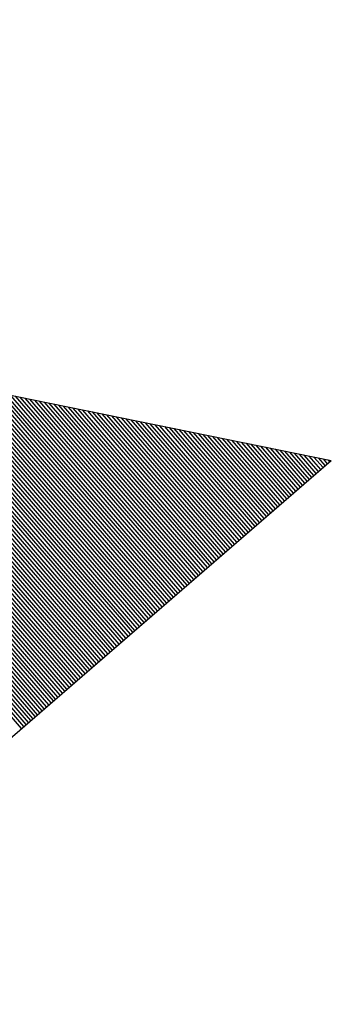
# Model space of a CAD drawing. Extents: x 192699 to 285914, y 194342 to 233219.
# Drawn here: x 262891.096 to 262891.304, y 213603.511 to 213604.173 of the extents above; entities that cross this region are included whole.
import ezdxf

# ---------------------------------------------------------------- set-up
doc = ezdxf.new("R2010")
doc.units = 0
doc.layers.add('TYPICAL SECTION FOR MOT', color=7, linetype='Continuous')

msp = doc.modelspace()

# ---------------------------------------------------------------- linework, layer by layer
at = {"layer": 'TYPICAL SECTION FOR MOT'}
for p, q in [((262889.85846, 213604.17342), (262891.30352, 213603.87928)), ((262891.09698, 213603.70047), (262890.86489, 213603.96856)), ((262891.09849, 213603.70178), (262890.8681, 213603.96791)), ((262891.1, 213603.70309), (262890.87131, 213603.96725)), ((262891.10151, 213603.7044), (262890.87452, 213603.9666)), ((262891.10302, 213603.70571), (262890.87773, 213603.96594)), ((262891.10454, 213603.70702), (262890.88094, 213603.96529)), ((262891.10605, 213603.70833), (262890.88416, 213603.96464)), ((262891.10756, 213603.70964), (262890.88737, 213603.96398)), ((262891.10907, 213603.71094), (262890.89058, 213603.96333)), ((262891.11059, 213603.71225), (262890.89379, 213603.96268)), ((262891.1121, 213603.71356), (262890.897, 213603.96202)), ((262891.11361, 213603.71487), (262890.90021, 213603.96137)), ((262891.11512, 213603.71618), (262890.90342, 213603.96072)), ((262891.11663, 213603.71749), (262890.90663, 213603.96006)), ((262891.11815, 213603.7188), (262890.90985, 213603.95941)), ((262891.11966, 213603.72011), (262890.91306, 213603.95875)), ((262891.12117, 213603.72142), (262890.91627, 213603.9581)), ((262891.12268, 213603.72273), (262890.91948, 213603.95745)), ((262891.12419, 213603.72403), (262890.92269, 213603.95679)), ((262891.12571, 213603.72534), (262890.9259, 213603.95614)), ((262891.12722, 213603.72665), (262890.92911, 213603.95549)), ((262891.12873, 213603.72796), (262890.93232, 213603.95483)), ((262891.13024, 213603.72927), (262890.93554, 213603.95418)), ((262891.13175, 213603.73058), (262890.93875, 213603.95353)), ((262891.13327, 213603.73189), (262890.94196, 213603.95287)), ((262891.13478, 213603.7332), (262890.94517, 213603.95222)), ((262891.13629, 213603.73451), (262890.94838, 213603.95156)), ((262891.1378, 213603.73582), (262890.95159, 213603.95091)), ((262891.13932, 213603.73713), (262890.9548, 213603.95026)), ((262891.14083, 213603.73843), (262890.95801, 213603.9496)), ((262891.14234, 213603.73974), (262890.96123, 213603.94895)), ((262891.14385, 213603.74105), (262890.96444, 213603.9483)), ((262891.14536, 213603.74236), (262890.96765, 213603.94764)), ((262891.14688, 213603.74367), (262890.97086, 213603.94699)), ((262891.14839, 213603.74498), (262890.97407, 213603.94634)), ((262891.1499, 213603.74629), (262890.97728, 213603.94568)), ((262891.15141, 213603.7476), (262890.98049, 213603.94503)), ((262891.15292, 213603.74891), (262890.9837, 213603.94437)), ((262891.15444, 213603.75022), (262890.98692, 213603.94372)), ((262891.15595, 213603.75152), (262890.99013, 213603.94307)), ((262891.15746, 213603.75283), (262890.99334, 213603.94241)), ((262891.15897, 213603.75414), (262890.99655, 213603.94176)), ((262891.16048, 213603.75545), (262890.99976, 213603.94111)), ((262891.162, 213603.75676), (262891.00297, 213603.94045)), ((262891.16351, 213603.75807), (262891.00618, 213603.9398)), ((262891.16502, 213603.75938), (262891.00939, 213603.93915)), ((262891.16653, 213603.76069), (262891.01261, 213603.93849)), ((262891.16804, 213603.762), (262891.01582, 213603.93784)), ((262891.16956, 213603.76331), (262891.01903, 213603.93718)), ((262891.17107, 213603.76462), (262891.02224, 213603.93653)), ((262891.17258, 213603.76592), (262891.02545, 213603.93588)), ((262891.17409, 213603.76723), (262891.02866, 213603.93522)), ((262891.17561, 213603.76854), (262891.03187, 213603.93457)), ((262891.17712, 213603.76985), (262891.03508, 213603.93392)), ((262891.17863, 213603.77116), (262891.03829, 213603.93326)), ((262891.18014, 213603.77247), (262891.04151, 213603.93261)), ((262891.18165, 213603.77378), (262891.04472, 213603.93196)), ((262891.18317, 213603.77509), (262891.04793, 213603.9313)), ((262891.18468, 213603.7764), (262891.05114, 213603.93065)), ((262891.18619, 213603.77771), (262891.05435, 213603.92999)), ((262891.1877, 213603.77901), (262891.05756, 213603.92934)), ((262891.18921, 213603.78032), (262891.06077, 213603.92869)), ((262891.19073, 213603.78163), (262891.06398, 213603.92803)), ((262891.19224, 213603.78294), (262891.0672, 213603.92738)), ((262891.19375, 213603.78425), (262891.07041, 213603.92673)), ((262891.19526, 213603.78556), (262891.07362, 213603.92607)), ((262891.19677, 213603.78687), (262891.07683, 213603.92542)), ((262891.19829, 213603.78818), (262891.08004, 213603.92476)), ((262891.1998, 213603.78949), (262891.08325, 213603.92411)), ((262891.20131, 213603.7908), (262891.08646, 213603.92346)), ((262891.20282, 213603.79211), (262891.08967, 213603.9228)), ((262891.20433, 213603.79341), (262891.09289, 213603.92215)), ((262891.20585, 213603.79472), (262891.0961, 213603.9215)), ((262891.20736, 213603.79603), (262891.09931, 213603.92084)), ((262891.20887, 213603.79734), (262891.10252, 213603.92019)), ((262891.21038, 213603.79865), (262891.10573, 213603.91954)), ((262891.2119, 213603.79996), (262891.10894, 213603.91888)), ((262891.21341, 213603.80127), (262891.11215, 213603.91823)), ((262891.21492, 213603.80258), (262891.11536, 213603.91757)), ((262891.21643, 213603.80389), (262891.11858, 213603.91692)), ((262891.21794, 213603.8052), (262891.12179, 213603.91627)), ((262891.21946, 213603.8065), (262891.125, 213603.91561)), ((262891.22097, 213603.80781), (262891.12821, 213603.91496)), ((262891.22248, 213603.80912), (262891.13142, 213603.91431)), ((262891.22399, 213603.81043), (262891.13463, 213603.91365)), ((262891.2255, 213603.81174), (262891.13784, 213603.913)), ((262891.22702, 213603.81305), (262891.14105, 213603.91235)), ((262891.22853, 213603.81436), (262891.14427, 213603.91169)), ((262891.23004, 213603.81567), (262891.14748, 213603.91104)), ((262891.23155, 213603.81698), (262891.15069, 213603.91038)), ((262891.23306, 213603.81829), (262891.1539, 213603.90973)), ((262891.23458, 213603.81959), (262891.15711, 213603.90908)), ((262891.23609, 213603.8209), (262891.16032, 213603.90842)), ((262891.2376, 213603.82221), (262891.16353, 213603.90777)), ((262891.23911, 213603.82352), (262891.16674, 213603.90712)), ((262891.24062, 213603.82483), (262891.16996, 213603.90646)), ((262891.24214, 213603.82614), (262891.17317, 213603.90581)), ((262891.24365, 213603.82745), (262891.17638, 213603.90516)), ((262891.24516, 213603.82876), (262891.17959, 213603.9045)), ((262891.24667, 213603.83007), (262891.1828, 213603.90385)), ((262891.24819, 213603.83138), (262891.18601, 213603.90319)), ((262891.2497, 213603.83269), (262891.18922, 213603.90254)), ((262891.25121, 213603.83399), (262891.19243, 213603.90189)), ((262891.25272, 213603.8353), (262891.19564, 213603.90123)), ((262891.25423, 213603.83661), (262891.19886, 213603.90058)), ((262891.25575, 213603.83792), (262891.20207, 213603.89993)), ((262891.25726, 213603.83923), (262891.20528, 213603.89927)), ((262891.25877, 213603.84054), (262891.20849, 213603.89862)), ((262891.26028, 213603.84185), (262891.2117, 213603.89797)), ((262891.26179, 213603.84316), (262891.21491, 213603.89731)), ((262891.26331, 213603.84447), (262891.21812, 213603.89666)), ((262891.26482, 213603.84578), (262891.22133, 213603.896)), ((262891.26633, 213603.84708), (262891.22455, 213603.89535)), ((262891.26784, 213603.84839), (262891.22776, 213603.8947)), ((262891.26935, 213603.8497), (262891.23097, 213603.89404)), ((262891.27087, 213603.85101), (262891.23418, 213603.89339)), ((262891.27238, 213603.85232), (262891.23739, 213603.89274)), ((262891.27389, 213603.85363), (262891.2406, 213603.89208)), ((262891.2754, 213603.85494), (262891.24381, 213603.89143)), ((262891.27692, 213603.85625), (262891.24702, 213603.89078)), ((262891.27843, 213603.85756), (262891.25024, 213603.89012)), ((262891.27994, 213603.85887), (262891.25345, 213603.88947)), ((262891.28145, 213603.86018), (262891.25666, 213603.88881)), ((262891.28296, 213603.86148), (262891.25987, 213603.88816)), ((262891.28448, 213603.86279), (262891.26308, 213603.88751)), ((262891.28599, 213603.8641), (262891.26629, 213603.88685)), ((262891.2875, 213603.86541), (262891.2695, 213603.8862)), ((262891.28901, 213603.86672), (262891.27271, 213603.88555)), ((262891.29052, 213603.86803), (262891.27593, 213603.88489)), ((262891.29204, 213603.86934), (262891.27914, 213603.88424)), ((262891.29355, 213603.87065), (262891.28235, 213603.88358)), ((262891.29506, 213603.87196), (262891.28556, 213603.88293)), ((262891.29657, 213603.87327), (262891.28877, 213603.88228)), ((262891.29808, 213603.87457), (262891.29198, 213603.88162)), ((262891.2996, 213603.87588), (262891.29519, 213603.88097)), ((262890.87824, 213603.51111), (262891.30352, 213603.87928)), ((262891.30111, 213603.87719), (262891.2984, 213603.88032)), ((262891.30262, 213603.8785), (262891.30162, 213603.87966))]:
    msp.add_line(p, q, dxfattribs=at)

doc.saveas('drawing.dxf')
